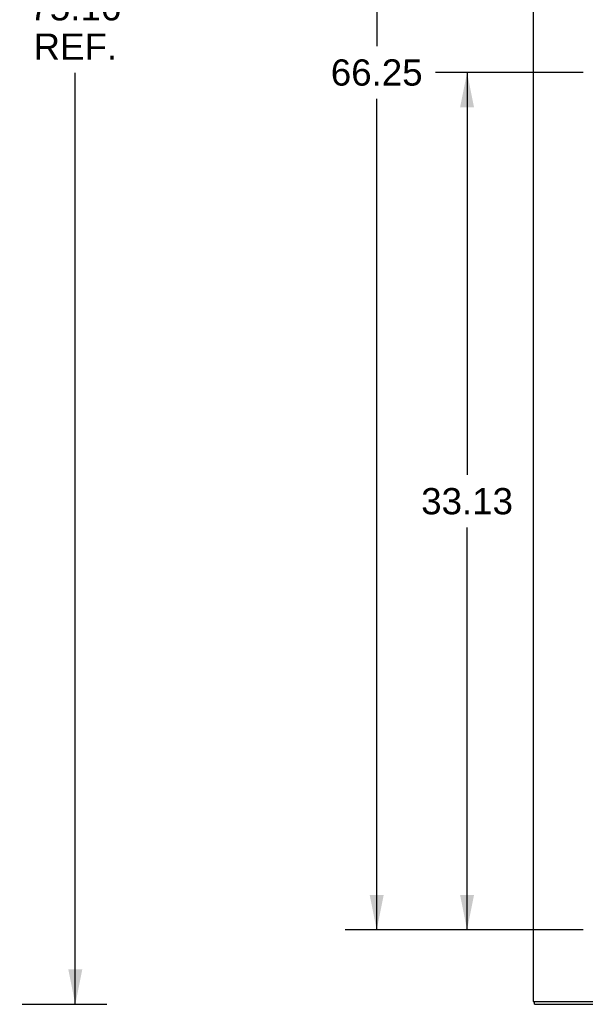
# Model space of a CAD drawing. Header units: inches. Extents: x 0 to 230, y 0 to 149.
# Tile 259 of 285: x 134 to 156, y 37 to 75. Entities that reach past the tile are written whole.
import ezdxf

# ---------------------------------------------------------------- set-up
doc = ezdxf.new("R2010")
doc.units = ezdxf.units.IN
doc.header["$LTSCALE"] = 12.648283
doc.header["$MEASUREMENT"] = 0
doc.layers.get('0').update_dxf_attribs({"linetype": 'CONTINUOUS'})
doc.layers.add('DIMENSIONS', color=7, linetype='CONTINUOUS')
doc.styles.get("Standard").update_dxf_attribs({"font": 'arial.ttf'})
doc.dimstyles.new('DIMSTYLE_1', dxfattribs={"dimtxt": 1.014568, "dimasz": 1.352758, "dimexe": 0.09, "dimexo": 0.07, "dimgap": 0.0375, "dimtad": 0, "dimtih": 1, "dimtoh": 1, "dimzin": 4, "dimdsep": 46, "dimtxsty": 'Standard', "dimblk": '_FILLED', "dimblk1": '_FILLED', "dimblk2": '_FILLED', "dimcen": 0.09, "dimadec": 3, "dimazin": 1, "dimtfac": 1, "dimtdec": 3, "dimtofl": 0, "dimtmove": 0, "dimatfit": 3, "dimldrblk": '_FILLED', "dimfxl": 0, "dimtolj": 1, "dimtzin": 4, "dimarcsym": 0})

# ---------------------------------------------------------------- blocks, each defined once
blk = doc.blocks.new('_FILLED')
at = {"color": 0, "linetype": 'ByBlock'}
blk.add_solid([(0, 0), (-1, 0.2), (-1, -0.2)], dxfattribs=at)
blk = doc.blocks.new('*D1')
at = {"layer": 'DIMENSIONS', "color": 2, "linetype": 'Continuous'}
for p, q in [((155.472, 72.848), (149.772, 72.848)), ((150.99, 72.848), (150.99, 57.3)), ((150.99, 39.723), (150.99, 55.271)), ((155.472, 39.723), (149.772, 39.723))]:
    blk.add_line(p, q, dxfattribs=at)
at = {"layer": 'DIMENSIONS', "color": 2, "linetype": 'Continuous', "xscale": 1.3527575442, "yscale": 1.3527575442, "zscale": 1.3527575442}
for p, rotation in [((150.99, 72.848), 90), ((150.99, 39.723), 270)]:
    blk.add_blockref('_FILLED', p, dxfattribs=dict(at, rotation=rotation))
at = {"layer": 'DIMENSIONS', "color": 2, "linetype": 'Continuous', "insert": (150.99, 56.793), "char_height": 1.0146, "width": 3.54533, "attachment_point": 2, "line_spacing_factor": 0.9}
blk.add_mtext('33.13', dxfattribs=at)
blk = doc.blocks.new('*D2')
at = {"layer": 'DIMENSIONS', "color": 2, "linetype": 'Continuous'}
for p, q in [((155.472, 105.973), (146.28, 105.973)), ((147.497, 105.973), (147.497, 73.863)), ((147.497, 39.723), (147.497, 71.833)), ((155.472, 39.723), (146.28, 39.723))]:
    blk.add_line(p, q, dxfattribs=at)
at = {"layer": 'DIMENSIONS', "color": 2, "linetype": 'Continuous', "xscale": 1.3527575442, "yscale": 1.3527575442, "zscale": 1.3527575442}
for p, rotation in [((147.497, 105.973), 90), ((147.497, 39.723), 270)]:
    blk.add_blockref('_FILLED', p, dxfattribs=dict(at, rotation=rotation))
at = {"layer": 'DIMENSIONS', "color": 2, "linetype": 'Continuous', "insert": (147.497, 73.355), "char_height": 1.0146, "width": 3.54533, "attachment_point": 2, "line_spacing_factor": 0.9}
blk.add_mtext('66.25', dxfattribs=at)
blk = doc.blocks.new('*D7')
at = {"layer": 'DIMENSIONS', "color": 2, "linetype": 'Continuous'}
for p, q in [((133.771, 112.004), (137.068, 112.004)), ((135.851, 112.004), (135.851, 76.382)), ((135.851, 36.848), (135.851, 72.831)), ((133.797, 36.848), (137.068, 36.848))]:
    blk.add_line(p, q, dxfattribs=at)
at = {"layer": 'DIMENSIONS', "color": 2, "linetype": 'Continuous', "xscale": 1.3527575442, "yscale": 1.3527575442, "zscale": 1.3527575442}
for p, rotation in [((135.851, 112.004), 90), ((135.851, 36.848), 270)]:
    blk.add_blockref('_FILLED', p, dxfattribs=dict(at, rotation=rotation))
at = {"layer": 'DIMENSIONS', "color": 2, "linetype": 'Continuous', "insert": (135.851, 75.875), "char_height": 1.0146, "width": 3.54533, "attachment_point": 2, "line_spacing_factor": 0.9}
blk.add_mtext('75.16\\PREF.', dxfattribs=at)

msp = doc.modelspace()

# ---------------------------------------------------------------- linework, layer by layer
at = {"color": 3, "linetype": 'Continuous'}
for p, q in [((153.544, 111.874), (153.544, 36.952)), ((153.544, 36.952), (225.544, 36.952))]:
    msp.add_line(p, q, dxfattribs=at)
at = {"color": 7, "linetype": 'Continuous'}
for q in [(153.596, 36.952), (225.492, 36.848)]:
    msp.add_line((153.596, 36.848), q, dxfattribs=at)

# ---------------------------------------------------------------- dimensions: what is measured, and where the dimension line sits
at = {"layer": 'DIMENSIONS', "color": 2, "linetype": 'Continuous'}
dim = msp.add_linear_dim(base=(135.851, 112.004), p1=(133.727, 36.848), p2=(133.701, 112.004), angle=90, text='<>\\PREF.', dimstyle='DIMSTYLE_1', dxfattribs=at)
dim.commit()
dim.dimension.update_dxf_attribs({"geometry": '*D7', "text_midpoint": (135.851, 74.607), "dimtype": 160})
for base, p1, p2, angle, picture, middle in [((147.497, 39.723), (155.542, 105.973), (155.542, 39.723), 270, '*D2', (147.493, 72.842)), ((150.989884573, 72.847940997), (155.54200656, 39.722940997), (155.54200656, 72.847940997), 90, '*D1', (150.987727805, 56.279783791))]:
    dim = msp.add_linear_dim(base=base, p1=p1, p2=p2, angle=angle, dimstyle='DIMSTYLE_1', dxfattribs=at)
    dim.commit()
    dim.dimension.update_dxf_attribs({"geometry": picture, "text_midpoint": middle, "dimtype": 160})

doc.saveas('drawing.dxf')
